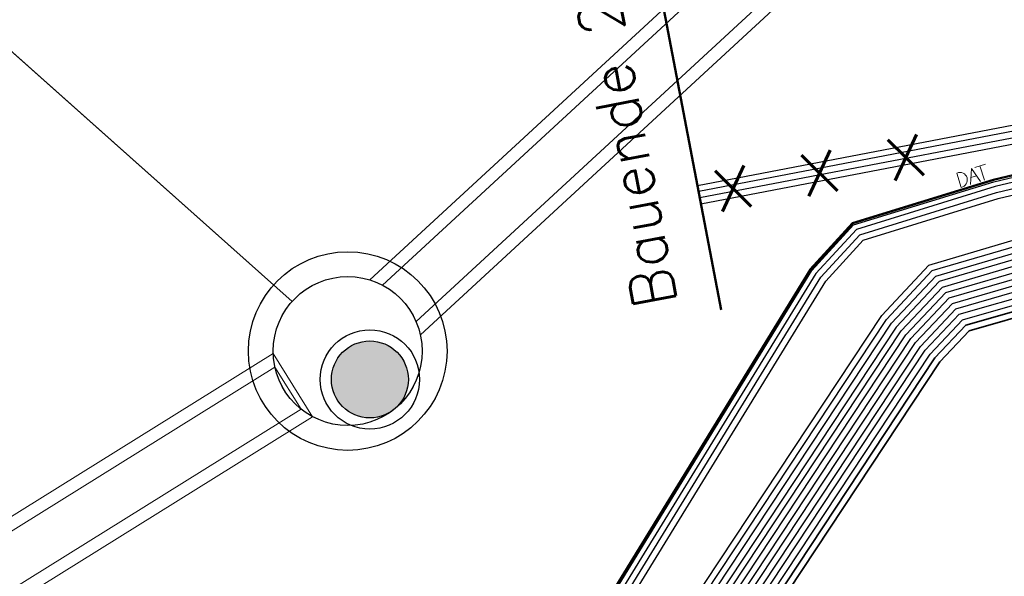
# Model space of a CAD drawing. Header units: metres. Extents: x -502 to 161, y -108 to 174.
# Tile 254 of 656: x -231.7 to -223.77, y -13.71 to -9.23. Entities that reach past the tile are written whole.
import ezdxf

# ---------------------------------------------------------------- set-up
doc = ezdxf.new("R2010")
doc.units = ezdxf.units.M
doc.header["$LTSCALE"] = 0.1
doc.linetypes.add('89', pattern=[85.001, 30.001, -12.5, 30, -12.5])
for name, color, linetype in [('BRI31-005.05-5p02-Koordinierung Lageplan 4. BA ZOB West 2022-06-15', 7, 'Continuous'), ('BRI31-005.06-5f07-Koordinierung Lageplan 4. BA ZOB Fernbusbahnh', 7, 'Continuous'), ('BRI32-005.02-5f05-Koordinierung Schemaplan 4 BA ZOB Teilbereich', 7, 'Continuous'), ('BRI32-005.03-5f06-Koordinierung Schemaplan 4 BA ZOB Teilbereich 2 Ost - Bahnhofsallee 2023-01-21', 7, 'Continuous')]:
    doc.layers.add(name, color=color, linetype=linetype)
doc.styles.add('Txt', font='txt_____.ttf')

# ---------------------------------------------------------------- blocks, each defined once
blk = doc.blocks.new('1000DAT')
at = {"color": 114, "linetype": 'Continuous', "lineweight": 13, "true_color": 0x00994c, "transparency": 33554687}
for p, q in [((4.589, 0.775), (4.589, 0.173)), ((5.077, 0.435), (5.312, 0.435)), ((5.348, 0.777), (5.795, 0.777)), ((5.561, 0.775), (5.561, 0.173))]:
    blk.add_line(p, q, dxfattribs=at)
at = {"color": 114, "linetype": 'Continuous', "lineweight": 13, "true_color": 0x00994c, "transparency": 33554687, "flags": 128}
blk.add_lwpolyline([(4.589, 0.775, -0.445229), (4.924, 0.474, -0.445229), (4.589, 0.173)], format="xyb", dxfattribs=at)
blk.add_lwpolyline([(4.984, 0.174), (5.199, 0.775), (5.401, 0.174)], dxfattribs=at)

msp = doc.modelspace()

# ---------------------------------------------------------------- hatches: boundary and pattern name
at = {"layer": 'BRI31-005.06-5f07-Koordinierung Lageplan 4. BA ZOB Fernbusbahnh', "linetype": 'Continuous', "lineweight": 0, "transparency": 33554687}
h = msp.add_hatch(color=7, dxfattribs=at)
edge = h.paths.add_edge_path()
edge.add_arc((-228.8836, -12.1258), 0.31, 0, 90)
edge.add_line((-228.8836, -11.8158), (-228.8836, -11.8158))
edge.add_arc((-228.8836, -12.1258), 0.31, 90, 180)
edge.add_line((-229.1936, -12.1258), (-229.1936, -12.1258))
edge.add_line((-229.1936, -12.1258), (-229.1936, -12.1258))
edge.add_arc((-228.8836, -12.1258), 0.31, 180, 270)
edge.add_line((-228.8836, -12.4358), (-228.8836, -12.4358))
edge.add_arc((-228.8836, -12.1258), 0.31, 270, 360)

# ---------------------------------------------------------------- linework, layer by layer
at = {"layer": 'BRI31-005.05-5p02-Koordinierung Lageplan 4. BA ZOB West 2022-06-15', "color": 150, "linetype": 'Continuous', "lineweight": 25, "true_color": 0x007fff, "transparency": 33554687}
msp.add_line((-229.5101, -11.4979), (-233.1432, -8.2613), dxfattribs=at)
at = {"layer": 'BRI31-005.05-5p02-Koordinierung Lageplan 4. BA ZOB West 2022-06-15', "color": 150, "linetype": 'Continuous', "lineweight": 18, "true_color": 0x007fff, "transparency": 33554687, "flags": 128}
for points in [[(-228.4768, -11.7653), (-199.9317, 14.5602), (-200.3385, 15.0013), (-228.8835, -11.3242)], [(-228.5107, -11.6605), (-200.0334, 14.6025), (-200.3045, 14.8965), (-228.7819, -11.3665)], [(-267.2884, -36.055), (-229.3446, -12.4263), (-229.6618, -11.917), (-267.6056, -35.5457)], [(-267.3022, -35.9457), (-229.4366, -12.3658), (-229.648, -12.0263), (-267.5136, -35.6062)]]:
    msp.add_lwpolyline(points, dxfattribs=at)
at = {"layer": 'BRI31-005.05-5p02-Koordinierung Lageplan 4. BA ZOB West 2022-06-15', "color": 1, "linetype": 'Continuous', "lineweight": 25, "true_color": 0xff0000, "transparency": 33554687, "flags": 128}
msp.add_lwpolyline([(-204.3357, 0.4466), (-205.0087, 0.9066), (-205.8517, 0.9266), (-207.1297, 0.4826), (-207.9537, 0.0416), (-208.2057, -0.6564), (-207.8227, -1.2354), (-207.0347, -1.2634), (-206.2507, -1.3634), (-205.9657, -1.7164), (-205.7197, -2.5754), (-205.6347, -3.1614), (-205.9507, -3.7424), (-208.0107, -6.8884), (-208.3267, -7.3324), (-208.8167, -7.6304), (-209.5047, -7.7534), (-216.8707, -9.0784), (-218.4257, -9.3854), (-222.4737, -10.1854), (-223.8627, -10.5144), (-224.9977, -10.8644), (-225.3387, -11.2374), (-229.5957, -18.1714)], dxfattribs=at)
at = {"layer": 'BRI31-005.05-5p02-Koordinierung Lageplan 4. BA ZOB West 2022-06-15', "color": 250, "linetype": 'Continuous', "lineweight": 25, "true_color": 0x333333, "transparency": 33554687, "flags": 128}
for points in [[(-228.7627, -18.1134), (-224.5657, -11.7664), (-224.2447, -11.4254), (-223.5417, -11.2204), (-222.0997, -10.9304), (-209.2657, -8.6904), (-208.2357, -8.4254), (-208.0127, -8.1394), (-207.2917, -7.3884), (-205.1547, -4.1594), (-204.6067, -3.1934), (-204.5557, -2.4494), (-204.8107, -1.3374)], [(-228.7097, -18.1234), (-224.5267, -11.7974), (-224.2177, -11.4694), (-223.5297, -11.2694), (-222.0907, -10.9794), (-209.2567, -8.7394), (-208.2067, -8.4694), (-208.0057, -8.2114), (-207.2497, -7.4154), (-205.1117, -4.1854), (-204.5577, -3.2084), (-204.5057, -2.4454), (-204.7617, -1.3264)], [(-228.6567, -18.1334), (-224.4877, -11.8284), (-224.1907, -11.5134), (-223.5177, -11.3184), (-222.0817, -11.0284), (-209.2477, -8.7884), (-208.1777, -8.5134), (-207.9767, -8.2564), (-207.2077, -7.4424), (-205.0687, -4.2114), (-204.5087, -3.2234), (-204.4557, -2.4414), (-204.7127, -1.3154)], [(-229.0277, -18.0634), (-224.7607, -11.6114), (-224.3797, -11.2054), (-223.6017, -10.9754), (-222.1447, -10.6854), (-209.3107, -8.4454), (-209.0457, -8.3784), (-208.3807, -8.2054), (-208.1917, -7.9634), (-207.6767, -7.4274), (-207.5017, -7.2534), (-205.3697, -4.0294), (-204.8517, -3.1184), (-204.8057, -2.4694), (-205.0557, -1.3924)], [(-228.9747, -18.0734), (-224.7217, -11.6424), (-224.3527, -11.2494), (-223.5897, -11.0244), (-222.1357, -10.7344), (-209.3017, -8.4944), (-208.3517, -8.2494), (-208.1557, -7.9984), (-207.6407, -7.4624), (-207.4597, -7.2804), (-205.3267, -4.0554), (-204.8027, -3.1334), (-204.7557, -2.4654), (-205.0067, -1.3814)], [(-228.9217, -18.0834), (-224.6827, -11.6734), (-224.3257, -11.2934), (-223.5777, -11.0734), (-222.1267, -10.7834), (-209.2927, -8.5434), (-208.3227, -8.2934), (-208.0477, -8.1034), (-207.5327, -7.5674), (-207.3337, -7.3614), (-205.1977, -4.1334), (-204.6557, -3.1784), (-204.6057, -2.4534), (-204.8597, -1.3484)], [(-204.9577, -1.3704), (-204.7057, -2.4614), (-204.7537, -3.1484), (-205.2837, -4.0814), (-207.4177, -7.3074), (-207.6047, -7.4974), (-208.1197, -8.0334), (-208.2937, -8.3374), (-209.2837, -8.5924), (-222.1177, -10.8324), (-223.5657, -11.1224), (-224.2987, -11.3374), (-224.6437, -11.7044), (-228.8687, -18.0934)], [(-228.8157, -18.1034), (-224.6047, -11.7354), (-224.2717, -11.3814), (-223.5537, -11.1714), (-222.1087, -10.8814), (-209.2747, -8.6414), (-208.2647, -8.3814), (-208.0837, -8.0684), (-207.5687, -7.5324), (-207.3757, -7.3344), (-205.2407, -4.1074), (-204.7047, -3.1634), (-204.6557, -2.4574), (-204.9087, -1.3594)], [(-229.4267, -18.2004), (-225.2107, -11.3334), (-224.9087, -11.0054), (-223.8217, -10.6674), (-222.4927, -10.3534), (-216.8417, -9.2354), (-209.4757, -7.9104), (-208.7597, -7.7834), (-208.2147, -7.4514), (-207.8787, -6.9774), (-205.7607, -3.8354), (-205.4157, -3.1994), (-205.5137, -2.5294), (-205.7647, -1.6574)], [(-205.9567, -1.7134), (-205.7097, -2.5734), (-205.6237, -3.1634), (-205.9427, -3.7474), (-208.0017, -6.8934), (-208.3197, -7.3404), (-208.8137, -7.6394), (-209.5027, -7.7634), (-216.8687, -9.0884), (-218.4237, -9.3954), (-222.4717, -10.1954), (-223.8607, -10.5234), (-224.9927, -10.8734), (-225.3307, -11.2434), (-229.5857, -18.1734)], [(-205.9087, -1.6994), (-205.6607, -2.5624), (-205.5717, -3.1724), (-205.8907, -3.7594), (-207.9607, -6.9214), (-208.2847, -7.3774), (-208.7957, -7.6874), (-216.8597, -9.1374), (-218.2607, -9.4144), (-222.4597, -10.2444), (-223.8477, -10.5714), (-224.9647, -10.9174), (-225.2907, -11.2734), (-229.5327, -18.1824)], [(-229.4797, -18.1914), (-225.2507, -11.3034), (-224.9367, -10.9614), (-223.8347, -10.6194), (-222.5077, -10.3044), (-216.8507, -9.1864), (-209.4767, -7.8594), (-208.7777, -7.7354), (-208.2497, -7.4144), (-207.9197, -6.9494), (-205.8477, -3.7854), (-205.5197, -3.1814), (-205.6117, -2.5514), (-205.8607, -1.6854)], [(-228.6037, -18.1434), (-224.4487, -11.8594), (-224.1637, -11.5574), (-223.5057, -11.3674), (-222.0727, -11.0774), (-209.2387, -8.8374), (-208.1487, -8.5574), (-207.9437, -8.2944), (-207.1657, -7.4694), (-205.4677, -3.1904), (-205.5627, -2.5404), (-205.8127, -1.6714)], [(-228.5507, -18.1534), (-224.4097, -11.8904), (-224.1367, -11.6014), (-223.4937, -11.4164), (-222.0637, -11.1264), (-209.2297, -8.8864), (-208.1197, -8.6014), (-207.9797, -8.4214), (-207.9507, -8.3844), (-206.7597, -4.7704), (-206.8417, -4.0074), (-207.3557, -1.9594)], [(-228.4977, -18.1634), (-224.3707, -11.9214), (-224.1097, -11.6454), (-223.4817, -11.4654), (-222.0547, -11.1754), (-209.2207, -8.9354), (-208.9177, -8.8584), (-208.0907, -8.6454), (-207.9027, -8.4044), (-206.7097, -4.7764), (-206.7917, -3.9994), (-207.3077, -1.9474)], [(-226.2437, -10.5634), (-222.5887, -9.8634), (-209.5677, -7.5234), (-209.1607, -7.3734), (-208.8167, -6.9834), (-207.3587, -4.9034), (-207.1487, -4.3934), (-207.1777, -4.0434), (-207.5757, -2.1134)], [(-207.5267, -2.1034), (-207.1277, -4.0364), (-207.0977, -4.4014), (-207.3147, -4.9274), (-208.7777, -7.0144), (-209.1317, -7.4164), (-209.5547, -7.5714), (-222.5797, -9.9124), (-226.2347, -10.6124)], [(-226.2257, -10.6614), (-222.5707, -9.9614), (-209.5417, -7.6194), (-209.1027, -7.4594), (-208.7387, -7.0454), (-207.2707, -4.9514), (-207.0467, -4.4094), (-207.0777, -4.0294), (-207.4777, -2.0934)], [(-226.2167, -10.7104), (-222.5617, -10.0104), (-209.5287, -7.6674), (-209.0737, -7.5024), (-208.6997, -7.0764), (-207.2267, -4.9754), (-206.9957, -4.4174), (-207.0277, -4.0224), (-207.4287, -2.0834)]]:
    msp.add_lwpolyline(points, dxfattribs=at)
at = {"layer": 'BRI31-005.05-5p02-Koordinierung Lageplan 4. BA ZOB West 2022-06-15', "color": 190, "linetype": 'Continuous', "lineweight": 35, "true_color": 0x7f00ff, "transparency": 33554687, "flags": 128}
for points in [[(-228.4447, -18.1734), (-224.3317, -11.9524), (-224.0827, -11.6894), (-223.4697, -11.5144), (-222.0457, -11.2244), (-209.2117, -8.9844), (-208.0617, -8.6894), (-207.4327, -7.8824), (-207.1237, -7.4964), (-205.0257, -4.2374), (-204.4597, -3.2384), (-204.4057, -2.4374), (-204.6637, -1.3044)], [(-228.3917, -18.1834), (-224.2927, -11.9834), (-224.0557, -11.7334), (-223.4577, -11.5634), (-222.0367, -11.2734), (-209.2027, -9.0334), (-208.0327, -8.7334), (-207.3937, -7.9134), (-207.0817, -7.5234), (-204.9827, -4.2634), (-204.4107, -3.2534), (-204.3557, -2.4334), (-204.6147, -1.2934)]]:
    msp.add_lwpolyline(points, dxfattribs=at)
at = {"layer": 'BRI31-005.05-5p02-Koordinierung Lageplan 4. BA ZOB West 2022-06-15', "color": 114, "linetype": 'Continuous', "lineweight": 25, "true_color": 0x00994c, "transparency": 33554687, "flags": 128}
msp.add_lwpolyline([(-229.5747, -18.1744), (-225.3227, -11.2494), (-224.9867, -10.8814), (-223.8567, -10.5344), (-222.4687, -10.2044)], dxfattribs=at)
at = {"layer": 'BRI31-005.05-5p02-Koordinierung Lageplan 4. BA ZOB West 2022-06-15', "color": 150, "linetype": 'Continuous', "lineweight": 25, "true_color": 0x007fff, "transparency": 33554687}
for centre, radius in [((-229.0621, -11.897), 0.8), ((-229.0621, -11.897), 0.6), ((-228.8836, -12.1258), 0.4), ((-228.8836, -12.1258), 0.31)]:
    msp.add_circle(centre, radius, dxfattribs=at)
at = {"layer": 'BRI31-005.06-5f07-Koordinierung Lageplan 4. BA ZOB Fernbusbahnh', "color": 150, "linetype": 'Continuous', "lineweight": 25, "true_color": 0x007fff, "transparency": 33554687}
msp.add_line((-229.5101, -11.4979), (-233.1432, -8.2613), dxfattribs=at)
at = {"layer": 'BRI31-005.06-5f07-Koordinierung Lageplan 4. BA ZOB Fernbusbahnh', "color": 150, "linetype": 'Continuous', "lineweight": 20, "true_color": 0x007fff, "transparency": 33554687}
msp.add_line((-229.5101, -11.4979), (-233.1432, -8.2613), dxfattribs=at)
at = {"layer": 'BRI31-005.06-5f07-Koordinierung Lageplan 4. BA ZOB Fernbusbahnh', "color": 1, "linetype": '89', "lineweight": 50, "true_color": 0xff0000, "transparency": 33554687}
msp.add_line((-226.5802, -8.8023), (-226.0536, -11.5663), dxfattribs=at)
at = {"layer": 'BRI31-005.06-5f07-Koordinierung Lageplan 4. BA ZOB Fernbusbahnh', "color": 150, "linetype": 'Continuous', "lineweight": 13, "true_color": 0x007fff, "transparency": 33554687, "flags": 128}
for points in [[(-228.4768, -11.7653), (-199.9317, 14.5602), (-200.3385, 15.0013), (-228.8835, -11.3242)], [(-228.5107, -11.6605), (-200.0334, 14.6025), (-200.3045, 14.8965), (-228.7819, -11.3665)], [(-267.2884, -36.055), (-229.3446, -12.4263), (-229.6618, -11.917), (-267.6056, -35.5457)], [(-267.3022, -35.9457), (-229.4366, -12.3658), (-229.648, -12.0263), (-267.5136, -35.6062)]]:
    msp.add_lwpolyline(points, dxfattribs=at)
at = {"layer": 'BRI31-005.06-5f07-Koordinierung Lageplan 4. BA ZOB Fernbusbahnh', "color": 1, "linetype": 'Continuous', "lineweight": 20, "true_color": 0xff0000, "transparency": 33554687, "flags": 128}
msp.add_lwpolyline([(-204.3357, 0.4466), (-205.0087, 0.9066), (-205.8517, 0.9266), (-207.1297, 0.4826), (-207.9537, 0.0416), (-208.2057, -0.6564), (-207.8227, -1.2354), (-207.0347, -1.2634), (-206.2507, -1.3634), (-205.9657, -1.7164), (-205.7197, -2.5754), (-205.6347, -3.1614), (-205.9507, -3.7424), (-208.0107, -6.8884), (-208.3267, -7.3324), (-208.8167, -7.6304), (-209.5047, -7.7534), (-216.8707, -9.0784), (-218.4257, -9.3854), (-222.4737, -10.1854), (-223.8627, -10.5144), (-224.9977, -10.8644), (-225.3387, -11.2374), (-229.5957, -18.1714)], dxfattribs=at)
at = {"layer": 'BRI31-005.06-5f07-Koordinierung Lageplan 4. BA ZOB Fernbusbahnh', "color": 250, "linetype": 'Continuous', "lineweight": 20, "true_color": 0x333333, "transparency": 33554687, "flags": 128}
for points in [[(-228.7627, -18.1134), (-224.5657, -11.7664), (-224.2447, -11.4254), (-223.5417, -11.2204), (-222.0997, -10.9304), (-209.2657, -8.6904), (-208.2357, -8.4254), (-208.0127, -8.1394), (-207.2917, -7.3884), (-205.1547, -4.1594), (-204.6067, -3.1934), (-204.5557, -2.4494), (-204.8107, -1.3374)], [(-228.7097, -18.1234), (-224.5267, -11.7974), (-224.2177, -11.4694), (-223.5297, -11.2694), (-222.0907, -10.9794), (-209.2567, -8.7394), (-208.2067, -8.4694), (-208.0057, -8.2114), (-207.2497, -7.4154), (-205.1117, -4.1854), (-204.5577, -3.2084), (-204.5057, -2.4454), (-204.7617, -1.3264)], [(-228.6567, -18.1334), (-224.4877, -11.8284), (-224.1907, -11.5134), (-223.5177, -11.3184), (-222.0817, -11.0284), (-209.2477, -8.7884), (-208.1777, -8.5134), (-207.9767, -8.2564), (-207.2077, -7.4424), (-205.0687, -4.2114), (-204.5087, -3.2234), (-204.4557, -2.4414), (-204.7127, -1.3154)], [(-229.0277, -18.0634), (-224.7607, -11.6114), (-224.3797, -11.2054), (-223.6017, -10.9754), (-222.1447, -10.6854), (-209.3107, -8.4454), (-209.0457, -8.3784), (-208.3807, -8.2054), (-208.1917, -7.9634), (-207.6767, -7.4274), (-207.5017, -7.2534), (-205.3697, -4.0294), (-204.8517, -3.1184), (-204.8057, -2.4694), (-205.0557, -1.3924)], [(-228.9747, -18.0734), (-224.7217, -11.6424), (-224.3527, -11.2494), (-223.5897, -11.0244), (-222.1357, -10.7344), (-209.3017, -8.4944), (-208.3517, -8.2494), (-208.1557, -7.9984), (-207.6407, -7.4624), (-207.4597, -7.2804), (-205.3267, -4.0554), (-204.8027, -3.1334), (-204.7557, -2.4654), (-205.0067, -1.3814)], [(-228.9217, -18.0834), (-224.6827, -11.6734), (-224.3257, -11.2934), (-223.5777, -11.0734), (-222.1267, -10.7834), (-209.2927, -8.5434), (-208.3227, -8.2934), (-208.0477, -8.1034), (-207.5327, -7.5674), (-207.3337, -7.3614), (-205.1977, -4.1334), (-204.6557, -3.1784), (-204.6057, -2.4534), (-204.8597, -1.3484)], [(-204.9577, -1.3704), (-204.7057, -2.4614), (-204.7537, -3.1484), (-205.2837, -4.0814), (-207.4177, -7.3074), (-207.6047, -7.4974), (-208.1197, -8.0334), (-208.2937, -8.3374), (-209.2837, -8.5924), (-222.1177, -10.8324), (-223.5657, -11.1224), (-224.2987, -11.3374), (-224.6437, -11.7044), (-228.8687, -18.0934)], [(-228.8157, -18.1034), (-224.6047, -11.7354), (-224.2717, -11.3814), (-223.5537, -11.1714), (-222.1087, -10.8814), (-209.2747, -8.6414), (-208.2647, -8.3814), (-208.0837, -8.0684), (-207.5687, -7.5324), (-207.3757, -7.3344), (-205.2407, -4.1074), (-204.7047, -3.1634), (-204.6557, -2.4574), (-204.9087, -1.3594)], [(-229.4267, -18.2004), (-225.2107, -11.3334), (-224.9087, -11.0054), (-223.8217, -10.6674), (-222.4927, -10.3534), (-216.8417, -9.2354), (-209.4757, -7.9104), (-208.7597, -7.7834), (-208.2147, -7.4514), (-207.8787, -6.9774), (-205.7607, -3.8354), (-205.4157, -3.1994), (-205.5137, -2.5294), (-205.7647, -1.6574)], [(-205.9567, -1.7134), (-205.7097, -2.5734), (-205.6237, -3.1634), (-205.9427, -3.7474), (-208.0017, -6.8934), (-208.3197, -7.3404), (-208.8137, -7.6394), (-209.5027, -7.7634), (-216.8687, -9.0884), (-218.4237, -9.3954), (-222.4717, -10.1954), (-223.8607, -10.5234), (-224.9927, -10.8734), (-225.3307, -11.2434), (-229.5857, -18.1734)], [(-205.9087, -1.6994), (-205.6607, -2.5624), (-205.5717, -3.1724), (-205.8907, -3.7594), (-207.9607, -6.9214), (-208.2847, -7.3774), (-208.7957, -7.6874), (-216.8597, -9.1374), (-218.2607, -9.4144), (-222.4597, -10.2444), (-223.8477, -10.5714), (-224.9647, -10.9174), (-225.2907, -11.2734), (-229.5327, -18.1824)], [(-229.4797, -18.1914), (-225.2507, -11.3034), (-224.9367, -10.9614), (-223.8347, -10.6194), (-222.5077, -10.3044), (-216.8507, -9.1864), (-209.4767, -7.8594), (-208.7777, -7.7354), (-208.2497, -7.4144), (-207.9197, -6.9494), (-205.8477, -3.7854), (-205.5197, -3.1814), (-205.6117, -2.5514), (-205.8607, -1.6854)], [(-228.6037, -18.1434), (-224.4487, -11.8594), (-224.1637, -11.5574), (-223.5057, -11.3674), (-222.0727, -11.0774), (-209.2387, -8.8374), (-208.1487, -8.5574), (-207.9437, -8.2944), (-207.1657, -7.4694), (-205.4677, -3.1904), (-205.5627, -2.5404), (-205.8127, -1.6714)], [(-228.5507, -18.1534), (-224.4097, -11.8904), (-224.1367, -11.6014), (-223.4937, -11.4164), (-222.0637, -11.1264), (-209.2297, -8.8864), (-208.1197, -8.6014), (-207.9797, -8.4214), (-207.9507, -8.3844), (-206.7597, -4.7704), (-206.8417, -4.0074), (-207.3557, -1.9594)], [(-228.4977, -18.1634), (-224.3707, -11.9214), (-224.1097, -11.6454), (-223.4817, -11.4654), (-222.0547, -11.1754), (-209.2207, -8.9354), (-208.9177, -8.8584), (-208.0907, -8.6454), (-207.9027, -8.4044), (-206.7097, -4.7764), (-206.7917, -3.9994), (-207.3077, -1.9474)], [(-226.2437, -10.5634), (-222.5887, -9.8634), (-209.5677, -7.5234), (-209.1607, -7.3734), (-208.8167, -6.9834), (-207.3587, -4.9034), (-207.1487, -4.3934), (-207.1777, -4.0434), (-207.5757, -2.1134)], [(-207.5267, -2.1034), (-207.1277, -4.0364), (-207.0977, -4.4014), (-207.3147, -4.9274), (-208.7777, -7.0144), (-209.1317, -7.4164), (-209.5547, -7.5714), (-222.5797, -9.9124), (-226.2347, -10.6124)], [(-226.2257, -10.6614), (-222.5707, -9.9614), (-209.5417, -7.6194), (-209.1027, -7.4594), (-208.7387, -7.0454), (-207.2707, -4.9514), (-207.0467, -4.4094), (-207.0777, -4.0294), (-207.4777, -2.0934)], [(-226.2167, -10.7104), (-222.5617, -10.0104), (-209.5287, -7.6674), (-209.0737, -7.5024), (-208.6997, -7.0764), (-207.2267, -4.9754), (-206.9957, -4.4174), (-207.0277, -4.0224), (-207.4287, -2.0834)]]:
    msp.add_lwpolyline(points, dxfattribs=at)
at = {"layer": 'BRI31-005.06-5f07-Koordinierung Lageplan 4. BA ZOB Fernbusbahnh', "color": 190, "linetype": 'Continuous', "lineweight": 30, "true_color": 0x7f00ff, "transparency": 33554687, "flags": 128}
for points in [[(-228.4447, -18.1734), (-224.3317, -11.9524), (-224.0827, -11.6894), (-223.4697, -11.5144), (-222.0457, -11.2244), (-209.2117, -8.9844), (-208.0617, -8.6894), (-207.4327, -7.8824), (-207.1237, -7.4964), (-205.0257, -4.2374), (-204.4597, -3.2384), (-204.4057, -2.4374), (-204.6637, -1.3044)], [(-228.3917, -18.1834), (-224.2927, -11.9834), (-224.0557, -11.7334), (-223.4577, -11.5634), (-222.0367, -11.2734), (-209.2027, -9.0334), (-208.0327, -8.7334), (-207.3937, -7.9134), (-207.0817, -7.5234), (-204.9827, -4.2634), (-204.4107, -3.2534), (-204.3557, -2.4334), (-204.6147, -1.2934)]]:
    msp.add_lwpolyline(points, dxfattribs=at)
at = {"layer": 'BRI31-005.06-5f07-Koordinierung Lageplan 4. BA ZOB Fernbusbahnh', "color": 114, "linetype": 'Continuous', "lineweight": 20, "true_color": 0x00994c, "transparency": 33554687, "flags": 128}
msp.add_lwpolyline([(-229.5747, -18.1744), (-225.3227, -11.2494), (-224.9867, -10.8814), (-223.8567, -10.5344), (-222.4687, -10.2044)], dxfattribs=at)
at = {"layer": 'BRI31-005.06-5f07-Koordinierung Lageplan 4. BA ZOB Fernbusbahnh', "color": 150, "linetype": 'Continuous', "lineweight": 20, "true_color": 0x007fff, "transparency": 33554687}
for centre, radius in [((-229.0621, -11.897, 319.137), 0.8), ((-229.0621, -11.897, 319.137), 0.6), ((-228.8836, -12.1258), 0.4), ((-228.8836, -12.1258), 0.31)]:
    msp.add_circle(centre, radius, dxfattribs=at)
at = {"layer": 'BRI32-005.02-5f05-Koordinierung Schemaplan 4 BA ZOB Teilbereich', "color": 250, "linetype": 'Continuous', "lineweight": 25, "true_color": 0x333333, "transparency": 33554687, "flags": 128}
for points in [[(-228.7627, -18.1134), (-224.5657, -11.7664), (-224.2447, -11.4254), (-223.5417, -11.2204), (-222.0997, -10.9304), (-209.2657, -8.6904), (-208.2357, -8.4254), (-208.0127, -8.1394), (-207.2917, -7.3884), (-205.1547, -4.1594), (-204.6067, -3.1934), (-204.5557, -2.4494), (-204.8107, -1.3374)], [(-229.0277, -18.0634), (-224.7607, -11.6114), (-224.3797, -11.2054), (-223.6017, -10.9754), (-222.1447, -10.6854), (-209.3107, -8.4454), (-209.0457, -8.3784), (-208.3807, -8.2054), (-208.1917, -7.9634), (-207.6767, -7.4274), (-207.5017, -7.2534), (-205.3697, -4.0294), (-204.8517, -3.1184), (-204.8057, -2.4694), (-205.0557, -1.3924)], [(-228.9747, -18.0734), (-224.7217, -11.6424), (-224.3527, -11.2494), (-223.5897, -11.0244), (-222.1357, -10.7344), (-209.3017, -8.4944), (-208.3517, -8.2494), (-208.1557, -7.9984), (-207.6407, -7.4624), (-207.4597, -7.2804), (-205.3267, -4.0554), (-204.8027, -3.1334), (-204.7557, -2.4654), (-205.0067, -1.3814)], [(-228.9217, -18.0834), (-224.6827, -11.6734), (-224.3257, -11.2934), (-223.5777, -11.0734), (-222.1267, -10.7834), (-209.2927, -8.5434), (-208.3227, -8.2934), (-208.0477, -8.1034), (-207.5327, -7.5674), (-207.3337, -7.3614), (-205.1977, -4.1334), (-204.6557, -3.1784), (-204.6057, -2.4534), (-204.8597, -1.3484)], [(-204.9577, -1.3704), (-204.7057, -2.4614), (-204.7537, -3.1484), (-205.2837, -4.0814), (-207.4177, -7.3074), (-207.6047, -7.4974), (-208.1197, -8.0334), (-208.2937, -8.3374), (-209.2837, -8.5924), (-222.1177, -10.8324), (-223.5657, -11.1224), (-224.2987, -11.3374), (-224.6437, -11.7044), (-228.8687, -18.0934)], [(-228.8157, -18.1034), (-224.6047, -11.7354), (-224.2717, -11.3814), (-223.5537, -11.1714), (-222.1087, -10.8814), (-209.2747, -8.6414), (-208.2647, -8.3814), (-208.0837, -8.0684), (-207.5687, -7.5324), (-207.3757, -7.3344), (-205.2407, -4.1074), (-204.7047, -3.1634), (-204.6557, -2.4574), (-204.9087, -1.3594)], [(-229.4267, -18.2004), (-225.2107, -11.3334), (-224.9087, -11.0054), (-223.8217, -10.6674), (-222.4927, -10.3534), (-216.8417, -9.2354), (-209.4757, -7.9104), (-208.7597, -7.7834), (-208.2147, -7.4514), (-207.8787, -6.9774), (-205.7607, -3.8354), (-205.4157, -3.1994), (-205.5137, -2.5294), (-205.7647, -1.6574)], [(-229.4797, -18.1914), (-225.2507, -11.3034), (-224.9367, -10.9614), (-223.8347, -10.6194), (-222.5077, -10.3044), (-216.8507, -9.1864), (-209.4767, -7.8594), (-208.7777, -7.7354), (-208.2497, -7.4144), (-207.9197, -6.9494), (-205.8477, -3.7854), (-205.5197, -3.1814), (-205.6117, -2.5514), (-205.8607, -1.6854)], [(-228.5507, -18.1534), (-224.4097, -11.8904), (-224.1367, -11.6014), (-223.4937, -11.4164), (-222.0637, -11.1264), (-209.2297, -8.8864), (-208.1197, -8.6014), (-207.9797, -8.4214), (-207.9507, -8.3844), (-206.7597, -4.7704), (-206.8417, -4.0074), (-207.3557, -1.9594)], [(-228.4977, -18.1634), (-224.3707, -11.9214), (-224.1097, -11.6454), (-223.4817, -11.4654), (-222.0547, -11.1754), (-209.2207, -8.9354), (-208.9177, -8.8584), (-208.0907, -8.6454), (-207.9027, -8.4044), (-206.7097, -4.7764), (-206.7917, -3.9994), (-207.3077, -1.9474)]]:
    msp.add_lwpolyline(points, dxfattribs=at)
at = {"layer": 'BRI32-005.02-5f05-Koordinierung Schemaplan 4 BA ZOB Teilbereich', "color": 190, "linetype": 'Continuous', "lineweight": 35, "true_color": 0x7f00ff, "transparency": 33554687, "flags": 128}
for points in [[(-228.4447, -18.1734), (-224.3317, -11.9524), (-224.0827, -11.6894), (-223.4697, -11.5144), (-222.0457, -11.2244), (-209.2117, -8.9844), (-208.0617, -8.6894), (-207.4327, -7.8824), (-207.1237, -7.4964), (-205.0257, -4.2374), (-204.4597, -3.2384), (-204.4057, -2.4374), (-204.6637, -1.3044)], [(-228.3917, -18.1834), (-224.2927, -11.9834), (-224.0557, -11.7334), (-223.4577, -11.5634), (-222.0367, -11.2734), (-209.2027, -9.0334), (-208.0327, -8.7334), (-207.3937, -7.9134), (-207.0817, -7.5234), (-204.9827, -4.2634), (-204.4107, -3.2534), (-204.3557, -2.4334), (-204.6147, -1.2934)]]:
    msp.add_lwpolyline(points, dxfattribs=at)
at = {"layer": 'BRI32-005.03-5f06-Koordinierung Schemaplan 4 BA ZOB Teilbereich 2 Ost - Bahnhofsallee 2023-01-21', "color": 250, "linetype": 'Continuous', "lineweight": 20, "true_color": 0x333333, "transparency": 33554687, "flags": 128}
for points in [[(-228.7627, -18.1134), (-224.5657, -11.7664), (-224.2447, -11.4254), (-223.5417, -11.2204), (-222.0997, -10.9304), (-209.2657, -8.6904), (-208.2357, -8.4254), (-208.0127, -8.1394), (-207.2917, -7.3884), (-205.1547, -4.1594), (-204.6067, -3.1934), (-204.5557, -2.4494), (-204.8107, -1.3374)], [(-228.7097, -18.1234), (-224.5267, -11.7974), (-224.2177, -11.4694), (-223.5297, -11.2694), (-222.0907, -10.9794), (-209.2567, -8.7394), (-208.2067, -8.4694), (-208.0057, -8.2114), (-207.2497, -7.4154), (-205.1117, -4.1854), (-204.5577, -3.2084), (-204.5057, -2.4454), (-204.7617, -1.3264)], [(-228.6567, -18.1334), (-224.4877, -11.8284), (-224.1907, -11.5134), (-223.5177, -11.3184), (-222.0817, -11.0284), (-209.2477, -8.7884), (-208.1777, -8.5134), (-207.9767, -8.2564), (-207.2077, -7.4424), (-205.0687, -4.2114), (-204.5087, -3.2234), (-204.4557, -2.4414), (-204.7127, -1.3154)], [(-229.0277, -18.0634), (-224.7607, -11.6114), (-224.3797, -11.2054), (-223.6017, -10.9754), (-222.1447, -10.6854), (-209.3107, -8.4454), (-209.0457, -8.3784), (-208.3807, -8.2054), (-208.1917, -7.9634), (-207.6767, -7.4274), (-207.5017, -7.2534), (-205.3697, -4.0294), (-204.8517, -3.1184), (-204.8057, -2.4694), (-205.0557, -1.3924)], [(-228.9747, -18.0734), (-224.7217, -11.6424), (-224.3527, -11.2494), (-223.5897, -11.0244), (-222.1357, -10.7344), (-209.3017, -8.4944), (-208.3517, -8.2494), (-208.1557, -7.9984), (-207.6407, -7.4624), (-207.4597, -7.2804), (-205.3267, -4.0554), (-204.8027, -3.1334), (-204.7557, -2.4654), (-205.0067, -1.3814)], [(-228.9217, -18.0834), (-224.6827, -11.6734), (-224.3257, -11.2934), (-223.5777, -11.0734), (-222.1267, -10.7834), (-209.2927, -8.5434), (-208.3227, -8.2934), (-208.0477, -8.1034), (-207.5327, -7.5674), (-207.3337, -7.3614), (-205.1977, -4.1334), (-204.6557, -3.1784), (-204.6057, -2.4534), (-204.8597, -1.3484)], [(-204.9577, -1.3704), (-204.7057, -2.4614), (-204.7537, -3.1484), (-205.2837, -4.0814), (-207.4177, -7.3074), (-207.6047, -7.4974), (-208.1197, -8.0334), (-208.2937, -8.3374), (-209.2837, -8.5924), (-222.1177, -10.8324), (-223.5657, -11.1224), (-224.2987, -11.3374), (-224.6437, -11.7044), (-228.8687, -18.0934)], [(-228.8157, -18.1034), (-224.6047, -11.7354), (-224.2717, -11.3814), (-223.5537, -11.1714), (-222.1087, -10.8814), (-209.2747, -8.6414), (-208.2647, -8.3814), (-208.0837, -8.0684), (-207.5687, -7.5324), (-207.3757, -7.3344), (-205.2407, -4.1074), (-204.7047, -3.1634), (-204.6557, -2.4574), (-204.9087, -1.3594)], [(-229.4267, -18.2004), (-225.2107, -11.3334), (-224.9087, -11.0054), (-223.8217, -10.6674), (-222.4927, -10.3534), (-216.8417, -9.2354), (-209.4757, -7.9104), (-208.7597, -7.7834), (-208.2147, -7.4514), (-207.8787, -6.9774), (-205.7607, -3.8354), (-205.4157, -3.1994), (-205.5137, -2.5294), (-205.7647, -1.6574)], [(-229.4797, -18.1914), (-225.2507, -11.3034), (-224.9367, -10.9614), (-223.8347, -10.6194), (-222.5077, -10.3044), (-216.8507, -9.1864), (-209.4767, -7.8594), (-208.7777, -7.7354), (-208.2497, -7.4144), (-207.9197, -6.9494), (-205.8477, -3.7854), (-205.5197, -3.1814), (-205.6117, -2.5514), (-205.8607, -1.6854)], [(-228.5507, -18.1534), (-224.4097, -11.8904), (-224.1367, -11.6014), (-223.4937, -11.4164), (-222.0637, -11.1264), (-209.2297, -8.8864), (-208.1197, -8.6014), (-207.9797, -8.4214), (-207.9507, -8.3844), (-206.7597, -4.7704), (-206.8417, -4.0074), (-207.3557, -1.9594)], [(-228.4977, -18.1634), (-224.3707, -11.9214), (-224.1097, -11.6454), (-223.4817, -11.4654), (-222.0547, -11.1754), (-209.2207, -8.9354), (-208.9177, -8.8584), (-208.0907, -8.6454), (-207.9027, -8.4044), (-206.7097, -4.7764), (-206.7917, -3.9994), (-207.3077, -1.9474)]]:
    msp.add_lwpolyline(points, dxfattribs=at)
at = {"layer": 'BRI32-005.03-5f06-Koordinierung Schemaplan 4 BA ZOB Teilbereich 2 Ost - Bahnhofsallee 2023-01-21', "color": 190, "linetype": 'Continuous', "lineweight": 30, "true_color": 0x7f00ff, "transparency": 33554687, "flags": 128}
for points in [[(-228.4447, -18.1734), (-224.3317, -11.9524), (-224.0827, -11.6894), (-223.4697, -11.5144), (-222.0457, -11.2244), (-209.2117, -8.9844), (-208.0617, -8.6894), (-207.4327, -7.8824), (-207.1237, -7.4964), (-205.0257, -4.2374), (-204.4597, -3.2384), (-204.4057, -2.4374), (-204.6637, -1.3044)], [(-228.3917, -18.1834), (-224.2927, -11.9834), (-224.0557, -11.7334), (-223.4577, -11.5634), (-222.0367, -11.2734), (-209.2027, -9.0334), (-208.0327, -8.7334), (-207.3937, -7.9134), (-207.0817, -7.5234), (-204.9827, -4.2634), (-204.4107, -3.2534), (-204.3557, -2.4334), (-204.6147, -1.2934)]]:
    msp.add_lwpolyline(points, dxfattribs=at)

# ---------------------------------------------------------------- block references
at = {"layer": 'BRI31-005.06-5f07-Koordinierung Lageplan 4. BA ZOB Fernbusbahnh', "color": 7, "transparency": 33554687, "xscale": 0.2000000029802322, "yscale": 0.2000000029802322, "zscale": 0.2000000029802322, "rotation": 17.07065620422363}
msp.add_blockref('1000DAT', (-224.9867, -10.8814), dxfattribs=at)

# ---------------------------------------------------------------- texts
at = {"layer": 'BRI31-005.05-5p02-Koordinierung Lageplan 4. BA ZOB West 2022-06-15', "color": 2, "true_color": 0xffff00, "transparency": 33554687, "insert": (-226.1957, -10.293), "char_height": 0.5, "attachment_point": 1, "rotation": 10.19025, "line_spacing_factor": 0.25, "style": 'Txt'}
msp.add_mtext('x x x', dxfattribs=at)
at = {"layer": 'BRI31-005.06-5f07-Koordinierung Lageplan 4. BA ZOB Fernbusbahnh', "color": 7, "transparency": 33554687, "insert": (-226.7502, -11.5762), "char_height": 0.35, "attachment_point": 1, "rotation": 100.78767, "line_spacing_factor": 0.25, "style": 'Txt'}
msp.add_mtext('Bauende 2020', dxfattribs=at)
at = {"layer": 'BRI31-005.06-5f07-Koordinierung Lageplan 4. BA ZOB Fernbusbahnh', "color": 2, "true_color": 0xffff00, "transparency": 33554687, "insert": (-226.1957, -10.293), "char_height": 0.5, "attachment_point": 1, "rotation": 10.19025, "line_spacing_factor": 0.25, "style": 'Txt'}
msp.add_mtext('x x x', dxfattribs=at)

doc.saveas('drawing.dxf')
